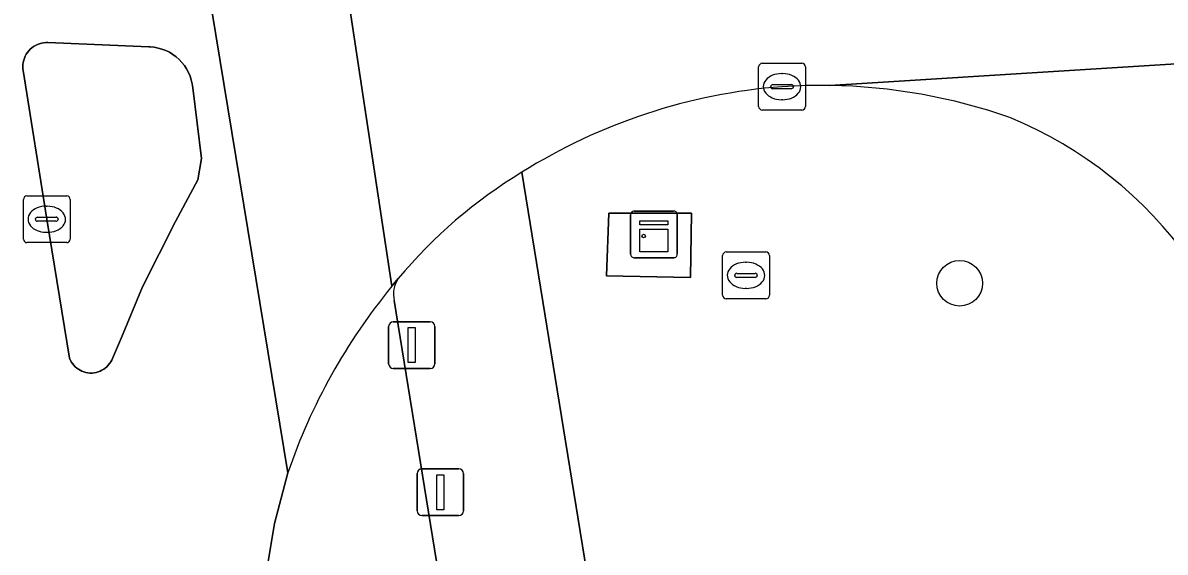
# Model space of a CAD drawing. Extents: x 160888 to 161385, y 386490 to 386908.
# Drawn here: x 160917.79 to 160942.24, y 386707.75 to 386719.09 of the extents above; entities that cross this region are included whole.
import ezdxf

# ---------------------------------------------------------------- set-up
doc = ezdxf.new("R2010")
doc.units = 0
for name, color, linetype in [('IMGEO_Boom', 7, 'Continuous'), ('IMGEO_Drukknoppaal', 7, 'Continuous'), ('IMGEO_Fietspad_gesloten', 7, 'Continuous'), ('IMGEO_Groenvoorziening', 7, 'Continuous'), ('IMGEO_Kast', 7, 'Continuous'), ('IMGEO_Kolk', 7, 'Continuous'), ('IMGEO_Rijbaan_lokaal_gesloten', 7, 'Continuous'), ('IMGEO_Rijbaan_lokaal_open', 7, 'Continuous'), ('IMGEO_Rioolput', 7, 'Continuous'), ('IMGEO_Terreindeel_open', 7, 'Continuous'), ('IMGEO_Verkeerseiland_open', 7, 'Continuous'), ('IMGEO_Verkeersregelinstallatiepaal', 7, 'Continuous'), ('IMGEO_Voetpad_open', 7, 'Continuous')]:
    doc.layers.add(name, color=color, linetype=linetype)

msp = doc.modelspace()

# ---------------------------------------------------------------- linework, layer by layer
at = {"layer": 'IMGEO_Boom'}
msp.add_circle((160937.841, 386713.507), 0.489, dxfattribs=at)
at = {"layer": 'IMGEO_Drukknoppaal'}
for p, q in [((160926.231, 386708.631), (160926.231, 386709.431)), ((160926.231, 386709.431), (160926.231, 386708.631)), ((160926.331, 386709.531), (160927.121, 386709.531)), ((160927.121, 386709.531), (160926.331, 386709.531)), ((160927.221, 386709.431), (160927.221, 386708.631)), ((160927.221, 386708.631), (160927.221, 386709.431)), ((160927.121, 386708.531), (160926.331, 386708.531)), ((160926.331, 386708.531), (160927.121, 386708.531))]:
    msp.add_line(p, q, dxfattribs=at)
msp.add_lwpolyline([(160926.651, 386709.406), (160926.801, 386709.406), (160926.801, 386708.656), (160926.651, 386708.656), (160926.651, 386709.406)], dxfattribs=at)
for centre, start, end in [((160926.331, 386709.431), 90, 180), ((160926.331, 386709.431), 90, 180), ((160927.121, 386709.431), 0, 90), ((160927.121, 386709.431), 360, 90), ((160926.331, 386708.631), 180, 270), ((160926.331, 386708.631), 180, 270), ((160927.121, 386708.631), 270, 0), ((160927.121, 386708.631), 270, 0)]:
    msp.add_arc(centre, 0.1, start, end, dxfattribs=at)
at = {"layer": 'IMGEO_Fietspad_gesloten'}
for points in [[(160925.689, 386713.444), (160924.259, 386722.891), (160921.239, 386723.008), (160923.463, 386709.449)], [(160925.827, 386713.609), (160925.689, 386713.444)], [(160943.505, 386603.709), (160932.662, 386670.444), (160925.741, 386713.136)], [(160923.463, 386709.449), (160923.18, 386708.361), (160922.995, 386707.251), (160922.94, 386706.686)]]:
    msp.add_lwpolyline(points, dxfattribs=at)
for centre, radius, start, end in [((160926.285, 386713.281), 0.563, 144.4435, 194.9468), ((160935.638, 386705.283), 12.868, 140.6379, 161.1093), ((160935.638, 386705.283), 12.868, 140.6379, 161.1093)]:
    msp.add_arc(centre, radius, start, end, dxfattribs=at)
at = {"layer": 'IMGEO_Groenvoorziening'}
msp.add_lwpolyline([(160928.469, 386715.884), (160930.88, 386701.021), (160943.287, 386700.521), (160943.399, 386700.698), (160943.764, 386701.499)], dxfattribs=at)
msp.add_lwpolyline([(160932.079, 386713.631), (160930.283, 386713.666), (160930.332, 386715.006), (160932.1, 386715.006)], close=True, dxfattribs=at)
for centre, radius, start, end in [((160934.971, 386705.51), 12.243, 94.3968, 122.0771), ((160934.88, 386705.048), 12.697, 89.1688, 93.8286), ((160934.861, 386705.454), 12.292, 70.7443, 89.0548), ((160935.523, 386708.829), 8.901, 3.5171, 67.5992)]:
    msp.add_arc(centre, radius, start, end, dxfattribs=at)
at = {"layer": 'IMGEO_Kast'}
for p, q in [((160930.873, 386715.054), (160931.714, 386715.054)), ((160931.714, 386715.054), (160930.873, 386715.054)), ((160930.798, 386714.129), (160930.798, 386714.97)), ((160930.798, 386714.97), (160930.798, 386714.129)), ((160931.798, 386714.979), (160931.798, 386714.138)), ((160931.798, 386714.138), (160931.798, 386714.979)), ((160931.723, 386714.054), (160930.882, 386714.054)), ((160930.882, 386714.054), (160931.723, 386714.054))]:
    msp.add_line(p, q, dxfattribs=at)
for points in [[(160930.993, 386714.844), (160931.593, 386714.844), (160931.593, 386714.759), (160930.993, 386714.759), (160930.993, 386714.844)], [(160930.993, 386714.669), (160931.593, 386714.669), (160931.593, 386714.18), (160930.993, 386714.18), (160930.993, 386714.669)]]:
    msp.add_lwpolyline(points, dxfattribs=at)
msp.add_circle((160931.077, 386714.518), 0.0377, dxfattribs=at)
for centre, start, end in [((160930.876, 386714.976), 92.4484, 184.2845), ((160930.876, 386714.976), 92.4484, 184.2845), ((160931.72, 386714.976), 2.4484, 94.2845), ((160931.72, 386714.976), 2.4484, 94.2845), ((160930.876, 386714.132), 182.4484, 274.2845), ((160930.876, 386714.132), 182.4484, 274.2845), ((160931.72, 386714.132), 272.4484, 4.2845), ((160931.72, 386714.132), 272.4484, 4.2845)]:
    msp.add_arc(centre, 0.0779, start, end, dxfattribs=at)
at = {"layer": 'IMGEO_Kolk'}
for p, q in [((160933.614, 386718.218), (160934.466, 386718.218)), ((160933.539, 386717.292), (160933.539, 386718.144)), ((160934.027, 386717.998), (160934.052, 386717.998)), ((160934.54, 386718.144), (160934.54, 386717.292)), ((160933.798, 386717.712), (160933.798, 386717.724)), ((160933.841, 386717.761), (160934.239, 386717.761)), ((160934.282, 386717.724), (160934.282, 386717.712)), ((160934.236, 386717.675), (160933.838, 386717.675)), ((160934.466, 386717.218), (160933.614, 386717.218)), ((160934.05, 386717.438), (160934.025, 386717.438)), ((160917.802, 386714.452), (160917.802, 386715.304)), ((160917.877, 386715.378), (160918.729, 386715.378)), ((160918.803, 386715.304), (160918.803, 386714.452)), ((160918.29, 386715.158), (160918.315, 386715.158)), ((160918.061, 386714.872), (160918.061, 386714.884)), ((160918.499, 386714.835), (160918.101, 386714.835)), ((160918.104, 386714.921), (160918.502, 386714.921)), ((160918.545, 386714.884), (160918.545, 386714.872)), ((160918.313, 386714.598), (160918.288, 386714.598)), ((160918.729, 386714.378), (160917.877, 386714.378))]:
    msp.add_line(p, q, dxfattribs=at)
for points in [[(160933.614, 386718.218), (160934.466, 386718.218)], [(160933.539, 386717.292), (160933.539, 386718.144)], [(160934.54, 386718.144), (160934.54, 386717.292)], [(160934.466, 386717.218), (160933.614, 386717.218)], [(160917.802, 386714.452), (160917.802, 386715.304)], [(160917.877, 386715.378), (160918.729, 386715.378)], [(160918.803, 386715.304), (160918.803, 386714.452)], [(160918.729, 386714.378), (160917.877, 386714.378)]]:
    msp.add_lwpolyline(points, dxfattribs=at)
for centre, radius, start, end in [((160933.616, 386718.142), 0.0765, 91.552, 178.448), ((160933.616, 386718.142), 0.0765, 91.552, 178.448), ((160934.464, 386718.142), 0.0765, 1.552, 88.448), ((160934.464, 386718.142), 0.0765, 1.552, 88.448), ((160933.838, 386717.721), 0.0403, 85.8775, 175.7526), ((160933.835, 386717.711), 0.0366, 178.938, 274.7102), ((160934.239, 386717.718), 0.043, 264.8664, 352.4533), ((160934.243, 386717.723), 0.0386, 1.7309, 96.639), ((160933.616, 386717.294), 0.0765, 181.552, 268.448), ((160933.616, 386717.294), 0.0765, 181.552, 268.448), ((160934.464, 386717.294), 0.0765, 271.552, 358.448), ((160934.464, 386717.294), 0.0765, 271.552, 358.448), ((160917.879, 386715.302), 0.0765, 91.552, 178.448), ((160917.879, 386715.302), 0.0765, 91.552, 178.448), ((160918.727, 386715.302), 0.0765, 1.552, 88.448), ((160918.727, 386715.302), 0.0765, 1.552, 88.448), ((160918.101, 386714.881), 0.0403, 85.8775, 175.7526), ((160918.098, 386714.871), 0.0366, 178.938, 274.7102), ((160918.502, 386714.878), 0.043, 264.8664, 352.4533), ((160918.506, 386714.883), 0.0386, 1.7309, 96.639), ((160917.879, 386714.454), 0.0765, 181.552, 268.448), ((160917.879, 386714.454), 0.0765, 181.552, 268.448), ((160918.727, 386714.454), 0.0765, 271.552, 358.448), ((160918.727, 386714.454), 0.0765, 271.552, 358.448)]:
    msp.add_arc(centre, radius, start, end, dxfattribs=at)
for centre, major_axis, ratio, start_param, end_param in [((160934.026, 386717.718), (-0.387, 0.002), 0.722429, 4.712389, 7.853982), ((160934.051, 386717.718), (-0.39, 0.002), 0.717154, 1.570796, 4.712389), ((160918.289, 386714.878), (-0.387, 0.002), 0.722429, 4.712389, 7.853982), ((160918.314, 386714.878), (-0.39, 0.002), 0.717154, 1.570796, 4.712389)]:
    msp.add_ellipse(centre, major_axis=major_axis, ratio=ratio, start_param=start_param, end_param=end_param, dxfattribs=at)
at = {"layer": 'IMGEO_Rijbaan_lokaal_gesloten'}
for points in [[(160922.995, 386707.251), (160923.18, 386708.361), (160923.463, 386709.449), (160921.239, 386723.008)], [(161006.215, 386719.381), (161000, 386719.645), (160966.124, 386721.083), (160927.695, 386722.756), (160924.259, 386722.891), (160925.689, 386713.444), (160925.827, 386713.609)], [(160935.064, 386717.744), (160946.574, 386718.466)]]:
    msp.add_lwpolyline(points, dxfattribs=at)
msp.add_lwpolyline([(160918.303, 386714.878), (160917.798, 386718.065), (160917.794, 386718.099), (160917.791, 386718.145), (160917.793, 386718.192), (160917.799, 386718.238), (160917.809, 386718.283), (160917.824, 386718.327), (160917.842, 386718.37), (160917.863, 386718.411), (160917.889, 386718.449), (160917.917, 386718.486), (160917.949, 386718.519), (160917.984, 386718.55), (160918.021, 386718.578), (160918.061, 386718.602), (160918.102, 386718.622), (160918.146, 386718.639), (160918.19, 386718.651), (160918.236, 386718.66), (160918.282, 386718.665), (160918.328, 386718.665), (160920.488, 386718.571), (160920.516, 386718.57), (160920.602, 386718.562), (160920.686, 386718.546), (160920.769, 386718.523), (160920.85, 386718.492), (160920.928, 386718.454), (160921.002, 386718.41), (160921.071, 386718.359), (160921.136, 386718.302), (160921.195, 386718.239), (160921.249, 386718.171), (160921.296, 386718.099), (160921.337, 386718.023), (160921.371, 386717.944), (160921.397, 386717.862), (160921.416, 386717.778), (160921.428, 386717.692), (160921.615, 386716.18), (160921.535, 386715.722), (160921.06, 386714.827), (160920.35, 386713.43), (160919.901, 386712.343), (160919.709, 386711.898), (160919.693, 386711.861), (160919.672, 386711.823), (160919.648, 386711.786), (160919.62, 386711.752), (160919.589, 386711.72), (160919.556, 386711.691), (160919.521, 386711.665), (160919.483, 386711.643), (160919.443, 386711.624), (160919.402, 386711.608), (160919.359, 386711.597), (160919.316, 386711.589), (160919.272, 386711.585), (160919.228, 386711.585), (160919.184, 386711.589), (160919.141, 386711.597), (160919.099, 386711.608), (160919.057, 386711.624), (160919.018, 386711.643), (160918.98, 386711.665), (160918.944, 386711.691), (160918.911, 386711.72), (160918.88, 386711.752), (160918.853, 386711.786), (160918.828, 386711.823), (160918.79, 386711.902)], close=True, dxfattribs=at)
for centre, radius, start, end in [((160934.971, 386705.51), 12.243, 94.3968, 122.0771), ((160934.88, 386705.048), 12.697, 89.1688, 93.8286), ((160933.971, 386706.823), 10.601, 121.2667, 140.1961)]:
    msp.add_arc(centre, radius, start, end, dxfattribs=at)
at = {"layer": 'IMGEO_Rijbaan_lokaal_open'}
msp.add_lwpolyline([(160946.574, 386718.466), (160935.064, 386717.744)], dxfattribs=at)
for centre, radius, start, end in [((160934.861, 386705.454), 12.292, 70.7443, 89.0548), ((160935.523, 386708.829), 8.901, 3.5171, 67.5992)]:
    msp.add_arc(centre, radius, start, end, dxfattribs=at)
at = {"layer": 'IMGEO_Rioolput'}
for p, q in [((160932.768, 386713.251), (160932.768, 386714.103)), ((160932.843, 386714.177), (160933.695, 386714.177)), ((160933.769, 386714.103), (160933.769, 386713.251)), ((160933.256, 386713.957), (160933.281, 386713.957)), ((160933.027, 386713.671), (160933.027, 386713.683)), ((160933.465, 386713.634), (160933.067, 386713.634)), ((160933.07, 386713.72), (160933.468, 386713.72)), ((160933.511, 386713.683), (160933.511, 386713.671)), ((160933.279, 386713.397), (160933.254, 386713.397)), ((160933.695, 386713.177), (160932.843, 386713.177))]:
    msp.add_line(p, q, dxfattribs=at)
for points in [[(160932.768, 386713.251), (160932.768, 386714.103)], [(160932.843, 386714.177), (160933.695, 386714.177)], [(160933.769, 386714.103), (160933.769, 386713.251)], [(160933.695, 386713.177), (160932.843, 386713.177)]]:
    msp.add_lwpolyline(points, dxfattribs=at)
for centre, radius, start, end in [((160932.845, 386714.101), 0.0765, 91.552, 178.448), ((160932.845, 386714.101), 0.0765, 91.552, 178.448), ((160933.693, 386714.101), 0.0765, 1.552, 88.448), ((160933.693, 386714.101), 0.0765, 1.552, 88.448), ((160933.067, 386713.68), 0.0403, 85.8775, 175.7526), ((160933.064, 386713.67), 0.0366, 178.938, 274.7102), ((160933.468, 386713.677), 0.043, 264.8664, 352.4533), ((160933.472, 386713.682), 0.0386, 1.7309, 96.639), ((160932.845, 386713.253), 0.0765, 181.552, 268.448), ((160932.845, 386713.253), 0.0765, 181.552, 268.448), ((160933.693, 386713.253), 0.0765, 271.552, 358.448), ((160933.693, 386713.253), 0.0765, 271.552, 358.448)]:
    msp.add_arc(centre, radius, start, end, dxfattribs=at)
for centre, major_axis, ratio, start_param, end_param in [((160933.255, 386713.677), (-0.387, 0.002), 0.722429, 4.712389, 7.853982), ((160933.28, 386713.677), (-0.39, 0.002), 0.717154, 1.570796, 4.712389)]:
    msp.add_ellipse(centre, major_axis=major_axis, ratio=ratio, start_param=start_param, end_param=end_param, dxfattribs=at)
at = {"layer": 'IMGEO_Terreindeel_open'}
msp.add_lwpolyline([(160932.1, 386715.006), (160930.332, 386715.006), (160930.283, 386713.666), (160932.079, 386713.631)], close=True, dxfattribs=at)
at = {"layer": 'IMGEO_Verkeerseiland_open'}
msp.add_lwpolyline([(160918.828, 386711.823), (160918.853, 386711.786), (160918.88, 386711.752), (160918.911, 386711.72), (160918.944, 386711.691), (160918.98, 386711.665), (160919.018, 386711.643), (160919.057, 386711.624), (160919.099, 386711.608), (160919.141, 386711.597), (160919.184, 386711.589), (160919.228, 386711.585), (160919.272, 386711.585), (160919.316, 386711.589), (160919.359, 386711.597), (160919.402, 386711.608), (160919.443, 386711.624), (160919.483, 386711.643), (160919.521, 386711.665), (160919.556, 386711.691), (160919.589, 386711.72), (160919.62, 386711.752), (160919.648, 386711.786), (160919.672, 386711.823), (160919.693, 386711.861), (160919.709, 386711.898), (160919.901, 386712.343), (160920.35, 386713.43), (160921.06, 386714.827), (160921.535, 386715.722), (160921.615, 386716.18), (160921.428, 386717.692), (160921.416, 386717.778), (160921.397, 386717.862), (160921.371, 386717.944), (160921.337, 386718.023), (160921.296, 386718.099), (160921.249, 386718.171), (160921.195, 386718.239), (160921.136, 386718.302), (160921.071, 386718.359), (160921.002, 386718.41), (160920.928, 386718.454), (160920.85, 386718.492), (160920.769, 386718.523), (160920.686, 386718.546), (160920.602, 386718.562), (160920.516, 386718.57), (160920.488, 386718.571), (160918.328, 386718.665), (160918.282, 386718.665), (160918.236, 386718.66), (160918.19, 386718.651), (160918.146, 386718.639), (160918.102, 386718.622), (160918.061, 386718.602), (160918.021, 386718.578), (160917.984, 386718.55), (160917.949, 386718.519), (160917.917, 386718.486), (160917.889, 386718.449), (160917.863, 386718.411), (160917.842, 386718.37), (160917.824, 386718.327), (160917.809, 386718.283), (160917.799, 386718.238), (160917.793, 386718.192), (160917.791, 386718.145), (160917.794, 386718.099), (160917.798, 386718.065), (160918.303, 386714.878), (160918.79, 386711.902)], close=True, dxfattribs=at)
at = {"layer": 'IMGEO_Verkeersregelinstallatiepaal'}
for p, q in [((160925.62, 386711.783), (160925.62, 386712.583)), ((160925.62, 386712.583), (160925.62, 386711.783)), ((160925.72, 386712.683), (160926.51, 386712.683)), ((160926.51, 386712.683), (160925.72, 386712.683)), ((160926.61, 386712.583), (160926.61, 386711.783)), ((160926.61, 386711.783), (160926.61, 386712.583)), ((160926.51, 386711.683), (160925.72, 386711.683)), ((160925.72, 386711.683), (160926.51, 386711.683))]:
    msp.add_line(p, q, dxfattribs=at)
msp.add_lwpolyline([(160926.04, 386712.558), (160926.19, 386712.558), (160926.19, 386711.808), (160926.04, 386711.808), (160926.04, 386712.558)], dxfattribs=at)
for centre, start, end in [((160925.72, 386712.583), 90, 180), ((160925.72, 386712.583), 90, 180), ((160926.51, 386712.583), 0, 90), ((160926.51, 386712.583), 360, 90), ((160925.72, 386711.783), 180, 270), ((160925.72, 386711.783), 180, 270), ((160926.51, 386711.783), 270, 0), ((160926.51, 386711.783), 270, 0)]:
    msp.add_arc(centre, 0.1, start, end, dxfattribs=at)
at = {"layer": 'IMGEO_Voetpad_open'}
for points in [[(160942.952, 386699.819), (160943.287, 386700.521), (160930.88, 386701.021), (160928.469, 386715.884)], [(160925.741, 386713.136), (160932.662, 386670.444), (160943.505, 386603.709)]]:
    msp.add_lwpolyline(points, dxfattribs=at)
for centre, radius, start, end in [((160933.971, 386706.823), 10.601, 121.2667, 140.1961), ((160926.285, 386713.281), 0.563, 144.4435, 194.9468)]:
    msp.add_arc(centre, radius, start, end, dxfattribs=at)

doc.saveas('drawing.dxf')
